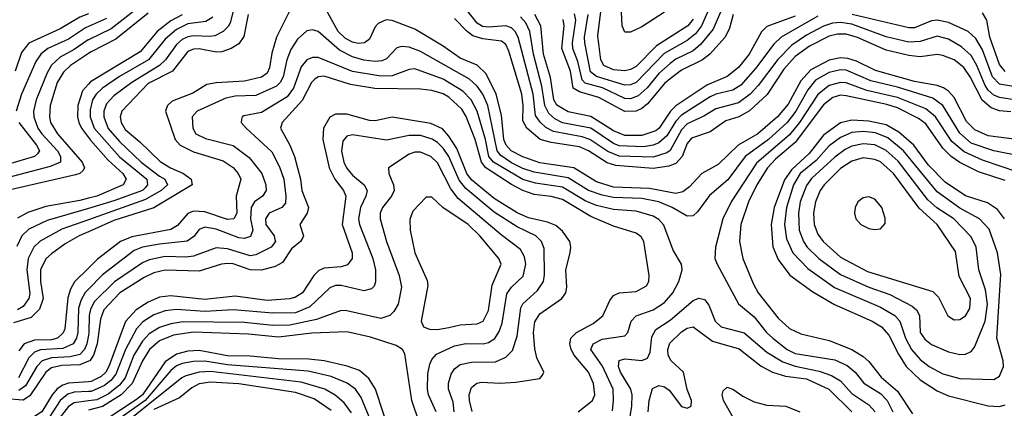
# Model space of a CAD drawing. Header units: inches. Extents: x 501365 to 657855, y 482276 to 547543.
# Tile 636 of 656: x 609758 to 613227, y 513623 to 514992. Entities that reach past the tile are written whole.
import ezdxf

# ---------------------------------------------------------------- set-up
doc = ezdxf.new("R2010")
doc.units = ezdxf.units.IN
doc.header["$MEASUREMENT"] = 0
doc.layers.add('A6501', color=7, linetype='Continuous')
doc.layers.add('A6511', color=7, linetype='Continuous')

msp = doc.modelspace()

# ---------------------------------------------------------------- linework, layer by layer
at = {"layer": 'A6501', "color": 5}
for points, elevation in [([(610000, 515012.9), (609970, 515000.4), (609900.5, 514959.4), (609790, 514909.5), (609763.7, 514876.3), (609741.4, 514810)], 4220), ([(610000, 514967.4), (609990, 514962.8), (609930, 514923.5), (609857.2, 514890), (609832, 514870), (609815.1, 514844.9), (609764.1, 514730), (609745.2, 514670)], 4240), ([(610000, 514920.7), (609999.5, 514920.5), (609950, 514886.2), (609900.6, 514859.4), (609870, 514831.1), (609854.9, 514805.1), (609815.6, 514710), (609806.8, 514670), (609807.5, 514650), (609822.2, 514610), (609835.7, 514590), (609891.6, 514530), (609901.9, 514510), (609901.6, 514490), (609865.6, 514474.4), (609691.7, 514428.3)], 4260), ([(610000, 514872.3), (609936.6, 514830), (609912.6, 514807.4), (609890, 514770.4), (609865.7, 514690), (609863.3, 514650), (609866.8, 514630), (609890.6, 514590), (609978.3, 514490), (609986.6, 514470), (609980.3, 514459.7), (609970.1, 514450), (609954.7, 514445.3), (609730, 514394)], 4280), ([(610000, 514764.8), (609978.7, 514741.3), (609962.4, 514690), (609961.2, 514650), (609965.9, 514630), (609975.2, 514610), (610000, 514577.2)], 4320), ([(609754.7, 514630), (609816.6, 514550), (609827.3, 514530), (609820.7, 514519.3), (609810.4, 514509.6), (609650, 514463.2)], 4240), ([(610000, 514362.7), (609970, 514354.9), (609850, 514333.8), (609787, 514313), (609750, 514292.5)], 4320), ([(610000, 514327.2), (609855.1, 514284.9), (609790, 514253.3), (609765.7, 514230), (609747.6, 514192.4)], 4340), ([(610000, 514286.9), (609906.4, 514253.6), (609830, 514211.3), (609807.7, 514190), (609787.4, 514150), (609782.5, 514110), (609793.2, 514026.8), (609790, 514009.3), (609770, 513981.1), (609750.4, 513969.6)], 4360), ([(610000, 514244.2), (609967.9, 514230), (609917.7, 514202.3), (609870, 514166.9), (609850, 514148.9), (609830.9, 514110), (609830.8, 514070), (609840.8, 514010), (609827.7, 513972.3), (609797.9, 513942.1), (609735.9, 513924.1)], 4380), ([(610000, 514116.5), (609951.3, 514068.7), (609937.2, 514042.8), (609927.9, 514012.1), (609917.5, 513902.5), (609911.6, 513888.4), (609891.4, 513870), (609870, 513864.1), (609810, 513862.3), (609774.2, 513850), (609755, 513825)], 4420), ([(610000, 514042.3), (609989, 514031), (609974.6, 514005.3), (609964.9, 513975.1), (609962.6, 513890), (609958.5, 513870), (609946.7, 513850), (609910, 513833.3), (609831.5, 513828.5), (609810, 513820.4), (609790, 513800.5), (609754, 513730)], 4440), ([(610000, 513879.9), (609994.9, 513850), (609986.8, 513830), (609970, 513812.8), (609936.1, 513803.9), (609870, 513800.9), (609837, 513790), (609818.5, 513770), (609778, 513702), (609754.8, 513685.2)], 4460), ([(610000, 513788.2), (609970, 513776.1), (609906.6, 513773.4), (609870, 513765), (609850, 513749.7), (609793.7, 513666.3), (609770, 513651.8), (609710, 513655.9)], 4480), ([(610000, 513716.5), (609930, 513710.8), (609910, 513704.2), (609890, 513690.8), (609872, 513670), (609835.7, 513610), (609810, 513593.4), (609710, 513590.5)], 4520), ([(610000, 513681.6), (609950, 513679.3), (609927.3, 513672.7), (609900.7, 513650), (609861.7, 513590), (609830, 513567.5), (609810, 513562), (609750, 513562.4)], 4540), ([(610000, 513648.5), (609950, 513641.8), (609930, 513628.6), (609883.6, 513570), (609830, 513536.7), (609790, 513529.1), (609730, 513527.2)], 4560)]:
    msp.add_lwpolyline(points, dxfattribs=dict(at, elevation=elevation))
at = {"layer": 'A6511', "color": 5}
for points, elevation in [([(612030, 515017.9), (611950, 514967), (611910, 514947.9), (611890, 514948), (611881, 514970), (611874.3, 515090)], 4180), ([(610516.6, 515050), (610499.2, 514980.8), (610492.7, 514967.3), (610474.7, 514950), (610445, 514934.9), (610428, 514932), (610370, 514935.5), (610350, 514931.9), (610330, 514921.5), (610310, 514903.9), (610271.5, 514850), (610250.1, 514830), (610152.7, 514770), (610090, 514724), (610064.1, 514695.9), (610054.6, 514670), (610053.9, 514650), (610070, 514608.7), (610110, 514562.8), (610186.3, 514490), (610250, 514440.3), (610269.6, 514430), (610279.1, 514410), (610256.3, 514390), (610201.4, 514358.6), (610000, 514286.9)], 4360), ([(610722.6, 515050), (610662.3, 514930), (610646.4, 514873.6), (610638.2, 514821.8), (610630, 514802.9), (610610, 514789.7), (610550, 514775.5), (610450.1, 514769.9), (610416.9, 514763.1), (610367.5, 514732.5), (610295.4, 514704.6), (610278.2, 514690), (610271.6, 514670), (610305.6, 514570), (610322.7, 514550), (610370, 514525.7), (610474.7, 514494.7), (610510, 514470.5), (610527.9, 514450), (610536.6, 514430), (610520.2, 514370), (610522.5, 514310), (610512.6, 514290), (610490, 514288), (610410, 514315.3), (610370, 514317.1), (610350, 514308.5), (610313.7, 514266.2), (610290, 514253.1), (610153.5, 514226.5), (610112.7, 514210), (610032.1, 514147.9), (610000, 514116.5)], 4420), ([(612202.8, 515070), (612160.1, 514970), (612138.6, 514941.5), (612110, 514918.6), (612027.9, 514872.1), (611930, 514770.5), (611910, 514761.8), (611890, 514761.1), (611790, 514792.1), (611768.3, 514808.3), (611748.6, 514910), (611747.6, 514930), (611760.1, 515010)], 4240), ([(610181.5, 515038.5), (610080.4, 514959.6), (610000, 514920.7)], 4260), ([(610210, 515015.3), (610097.1, 514922.9), (610010, 514878.9), (610000, 514872.3)], 4280), ([(613270, 514569.2), (613170, 514583.1), (613123.3, 514603.3), (613093.7, 514633.7), (613050, 514717.8), (613030, 514739.9), (613012, 514752), (612990, 514760.2), (612910, 514773.9), (612772.7, 514812.7), (612705.4, 514845.4), (612675.1, 514855.1), (612650, 514857.6), (612610, 514848.9), (612544.9, 514815.1), (612510, 514776.2), (612465.5, 514694.5), (612427.8, 514650), (612358.2, 514590), (612288.6, 514550), (612218.3, 514481.7), (612161.2, 514450), (612117.1, 514402.9), (612094.7, 514385.3), (612070, 514379.7), (611976.5, 514396.5), (611850, 514401.6), (611790, 514420), (611710, 514470.2), (611590, 514488), (611530, 514508.4), (611489.1, 514530), (611471.4, 514550), (611463.9, 514570), (611454.9, 514654.9), (611437.1, 514730), (611401.4, 514801.4), (611370, 514831.9), (611310, 514856.1), (611250, 514898.5), (611150, 514958.6), (611070, 514988.8), (611048.6, 514991.4), (611021.1, 514978.9), (611010, 514966.6), (610990, 514923.2), (610972.8, 514910), (610950, 514908), (610930, 514912.4), (610905.4, 514925.4), (610880.3, 514950), (610830, 515039.1)], 4420), ([(613270, 514708.5), (613210, 514717.9), (613190, 514726), (613170, 514743.7), (613159.8, 514759.8), (613130, 514830.9), (613110, 514865.3), (613075.8, 514895.8), (613030, 514923.3), (612990, 514933.9), (612930, 514914.5), (612890, 514912.2), (612810, 514930.9), (612690, 514975.5), (612650, 514981.7), (612620.9, 514979.1), (612590, 514968.4), (612530, 514937.5), (612477.7, 514902.3), (612428.3, 514851.7), (612360.1, 514759.9), (612331.1, 514728.9), (612290, 514698.5), (612210, 514677.7), (612168.4, 514651.6), (612110, 514624.6), (612090, 514603.9), (612050, 514531.4), (612037.7, 514522.3), (611990, 514507.7), (611870, 514511.2), (611830, 514527.5), (611766.2, 514570), (611739.2, 514579.2), (611638, 514598), (611611.5, 514611.5), (611591.1, 514631.1), (611574.8, 514654.8), (611566.9, 514730), (611513.8, 514930), (611503.8, 514950), (611490, 514963), (611470, 514970.2), (611410, 514965.2), (611388.1, 514968.1), (611370, 514979.8), (611330, 515029.9)], 4360), ([(612237.3, 515042.7), (612201.5, 514958.5), (612156, 514904), (612130, 514882.6), (612070, 514852.6), (612050, 514837.7), (612010, 514802.1), (611968.3, 514751.7), (611936.7, 514723.3), (611910, 514712.9), (611890, 514714), (611811.3, 514751.3), (611750, 514767.6), (611739.9, 514779.8), (611724.4, 514844.4), (611707, 514890), (611705.3, 514910), (611717, 514990), (611712.3, 515012.3)], 4260), ([(612130, 514993.2), (612111.5, 514970), (612000.8, 514899.2), (611930, 514827.2), (611910, 514815.8), (611890, 514811.4), (611850, 514815.3), (611816.2, 514830), (611805.2, 514850), (611794.4, 514934.4), (611807, 515030)], 4220), ([(613308.3, 514748.3), (613210, 514764.1), (613185.4, 514790), (613150, 514885.9), (613125.9, 514925.9), (613099.2, 514950), (613030, 514982.4), (612990, 514990.2), (612970, 514987.2), (612910, 514963), (612890, 514963), (612690.5, 515010.5)], 4340), ([(613230, 514808.8), (613210, 514834.5), (613176.1, 514930), (613165.1, 514990), (613150, 515015.9)], 4320), ([(610562.7, 515010), (610547.5, 514932.5), (610530, 514906.7), (610502.7, 514890), (610470, 514878.7), (610450, 514877.7), (610390, 514888.7), (610370, 514887.8), (610350, 514879.5), (610295.9, 514810), (610210, 514766.6), (610117.7, 514670), (610111.5, 514650), (610114.9, 514630), (610130, 514605.1), (610181.7, 514561.7), (610252.3, 514492.3), (610289.1, 514470), (610334.6, 514450), (610362.4, 514430), (610365.8, 514410), (610230, 514329), (610090, 514284), (610000, 514244.2)], 4380), ([(610330, 515008.9), (610290, 514987.8), (610242.4, 514950), (610181.8, 514878.2), (610007.2, 514772.8), (610000, 514764.8)], 4320), ([(610438.9, 515001.1), (610414.2, 514985.8), (610350, 514977.3), (610310, 514957.6), (610270, 514922.6), (610211.9, 514850), (610110, 514791.9), (610049.4, 514750), (610026.8, 514730), (610014.4, 514710), (610005.9, 514674.1), (610006, 514650), (610020.7, 514610), (610110, 514508.5), (610206, 514430), (610208.1, 514410), (610200, 514400), (610190, 514389.8), (610090, 514353.5), (610000, 514327.2)], 4340), ([(610063.6, 514996.4), (610000, 514967.4)], 4240), ([(613250, 514666.7), (613210, 514671.1), (613180.8, 514680.8), (613148.7, 514708.7), (613106.5, 514790), (613083.6, 514823.6), (613050, 514849.9), (613010, 514865.8), (612990, 514868.6), (612930, 514861.1), (612890, 514865.3), (612810, 514885), (612710, 514928.5), (612670, 514941.2), (612638.7, 514941.3), (612610, 514933.6), (612540.9, 514899.1), (612490, 514862.5), (612450, 514817.2), (612391.8, 514728.2), (612329.2, 514670.8), (612291, 514649), (612245.1, 514634.9), (612190, 514596.3), (612125.1, 514574.9), (612110, 514555.8), (612091.8, 514510), (612070, 514485.6), (612044.8, 514475.2), (611990, 514467.7), (611858.1, 514478.1), (611827.8, 514487.8), (611761.5, 514530), (611730, 514543.6), (611630, 514559), (611591.6, 514570), (611544.9, 514610), (611530, 514635.8), (611531.8, 514690), (611526.6, 514730), (611481, 514881), (611470, 514904.3), (611455.8, 514915.9), (611390, 514924.3), (611354.7, 514934.7), (611333.8, 514950), (611290, 514995.6)], 4380), ([(612570, 515004.3), (612440.9, 514930), (612414.5, 514905.5), (612350, 514819.4), (612298.3, 514761.7), (612270, 514743.2), (612210, 514729.2), (612190, 514720.3), (612090, 514655.9), (612070, 514634.2), (612037.6, 514582.4), (612010, 514558.2), (611990, 514549.7), (611955.8, 514544.2), (611870, 514547.7), (611850, 514555.9), (611770, 514609.5), (611670, 514627.9), (611642.7, 514642.7), (611621.5, 514661.5), (611607.5, 514690), (611597.4, 514757.4), (611567.5, 514870), (611555, 514950), (611541.1, 514981.1), (611522.3, 515002.3)], 4340), ([(612490, 515004.2), (612390, 514967.4), (612370.8, 514949.2), (612327.7, 514870), (612290, 514823.7), (612250, 514792), (612178.7, 514761.3), (612070, 514688.4), (612050.4, 514669.6), (612011.3, 514610), (611999.2, 514600.8), (611950, 514583.4), (611890, 514583.3), (611850, 514599.7), (611770.2, 514650.2), (611690, 514667.3), (611650.3, 514690.3), (611640.2, 514710), (611628.4, 514788.4), (611603.5, 514870), (611593.3, 514970), (611573.1, 515010)], 4320), ([(612270.9, 515010), (612258.3, 514961.7), (612243, 514930), (612189.3, 514870.7), (612162.9, 514850), (612090, 514813.5), (612050, 514783.5), (612030, 514767), (611970, 514695.8), (611950, 514679), (611930, 514669), (611890, 514668.9), (611797.7, 514717.7), (611730, 514737.2), (611708.1, 514750), (611698.5, 514810), (611668.3, 514890), (611676, 514970), (611672.3, 514992.3)], 4280), ([(613290.5, 514510), (613189.7, 514530.3), (613110, 514557.3), (613070, 514592), (613009.8, 514689.8), (612974.9, 514714.9), (612850, 514754.1), (612756.8, 514776.8), (612670, 514813.4), (612650, 514815), (612610, 514805.5), (612561.6, 514778.4), (612534.8, 514745.2), (612491.9, 514670), (612462.2, 514630), (612396.4, 514570), (612313.7, 514510), (612252.1, 514427.9), (612187.6, 514372.4), (612145.7, 514314.3), (612130, 514301.3), (612110, 514299.3), (612056.1, 514330), (612009.8, 514350), (611950, 514361.9), (611850, 514365), (611810, 514373.4), (611761.8, 514390), (611690, 514435), (611570, 514455), (611530, 514468), (611490, 514487.9), (611453.4, 514513.4), (611440.6, 514530), (611407.1, 514690), (611390, 514729), (611370, 514757.2), (611342.2, 514782.2), (611170, 514880.1), (611130, 514895.2), (611102.7, 514897.3), (611087.1, 514892.9), (611050, 514854.3), (611033.6, 514846.4), (611010, 514844.1), (610970, 514849.2), (610930, 514860.6), (610884.7, 514884.7), (610810, 514949.9), (610790, 514956.4), (610770, 514952.2), (610737.1, 514922.9), (610713.3, 514886.7), (610698.6, 514850), (610685.6, 514790), (610676.1, 514770), (610662.9, 514757.1), (610590, 514724.5), (610517.6, 514722.4), (610484.5, 514715.5), (610382.7, 514670), (610365.9, 514650), (610367.8, 514610), (610378.4, 514590), (610412.9, 514572.9), (610510, 514548.9), (610566.8, 514506.8), (610610.5, 514450), (610625.2, 514410), (610626.1, 514390), (610613.3, 514370), (610584.9, 514350), (610573.9, 514330), (610571.2, 514290), (610578.8, 514250), (610571.6, 514228.4), (610550, 514220.7), (610530, 514222.7), (610450, 514253.7), (610410, 514261.1), (610390, 514252.7), (610371.5, 514228.5), (610348.3, 514211.7), (610250, 514201.1), (610190, 514190), (610160.9, 514179.1), (610050, 514093.5), (610000, 514042.3)], 4440), ([(611846.1, 513613.9), (611850.3, 513650), (611848.4, 513690), (611811.2, 513771.2), (611769.9, 513830), (611778, 513850), (611810, 513866.4), (611890, 513878.4), (611900.5, 513890), (611912.1, 513930), (611930, 513948.4), (611990, 513969.7), (612030, 513995.9), (612059.1, 514030), (612080.6, 514070), (612092.1, 514110), (612089.8, 514130), (612060.1, 514180.1), (612027.6, 514267.6), (612010, 514287.4), (611990, 514300.1), (611930, 514317.3), (611850, 514323.1), (611790, 514337.6), (611750, 514354.2), (611670, 514401.2), (611575.5, 514415.5), (611530, 514429), (611426.7, 514490), (611410.6, 514510), (611398.7, 514570), (611370, 514669.1), (611348.8, 514710), (611319.5, 514739.5), (611250, 514782.7), (611150, 514819), (611130, 514816.6), (611070, 514793.7), (611030, 514792.3), (610930, 514808.8), (610810, 514858.8), (610790, 514858.7), (610770, 514849.9), (610750, 514826), (610722.1, 514750), (610700.4, 514719.6), (610610, 514664.6), (610547.5, 514652.5), (610541.7, 514650), (610539.4, 514640.6), (610537.6, 514630), (610556.1, 514610), (610646.6, 514526.6), (610673.7, 514473.7), (610688.1, 514430), (610695.8, 514370), (610694.4, 514345.6), (610681.5, 514330), (610637, 514310), (610623.4, 514290), (610624.6, 514270), (610654.5, 514230), (610657.2, 514217.2), (610658.6, 514210), (610643.3, 514190), (610590, 514163.9), (610570, 514159.9), (610490, 514185.1), (610450, 514188.3), (610370, 514158.9), (610344.4, 514155.6), (610270, 514158), (610214.6, 514145.4), (610190, 514135.1), (610091.9, 514068.1), (610021.6, 513998.4), (610007.6, 513972.4), (610002.4, 513950), (610001.7, 513890), (610000, 513879.9)], 4460), ([(611725.3, 513610), (611775.8, 513650), (611784.7, 513670), (611779.3, 513710), (611762.1, 513750), (611711.2, 513810), (611700.6, 513830), (611695.8, 513850), (611699.5, 513870), (611719.6, 513890), (611778.4, 513921.6), (611812, 513948), (611837, 514003), (611850, 514020.1), (611870.3, 514029.7), (611930, 514034.2), (611966.4, 514053.6), (611974.6, 514070), (611975.8, 514090), (611956.2, 514210), (611946.8, 514226.8), (611930, 514239.6), (611850, 514264.4), (611770, 514299), (611670, 514358), (611630, 514369.3), (611570, 514375.8), (611530, 514389.5), (611490, 514410.6), (611400, 514470), (611384.6, 514490), (611363, 514570), (611330.9, 514650.9), (611316, 514676), (611270, 514719.4), (611250, 514730.7), (611210, 514742.8), (611170, 514747.1), (611008.8, 514748.8), (610922.9, 514762.9), (610830, 514792.3), (610810, 514790.6), (610797.2, 514782.8), (610785.4, 514770), (610753.4, 514706.6), (610682.7, 514630), (610676.8, 514610), (610710, 514550), (610726.2, 514510), (610747, 514430), (610752.1, 514390), (610775.1, 514330), (610771.2, 514310), (610745.4, 514270), (610757.8, 514230), (610755.5, 514224.5), (610747.2, 514210), (610715.3, 514184.7), (610683.8, 514136.2), (610657.9, 514122.1), (610610, 514109.7), (610570, 514110.9), (610510, 514131.2), (610490, 514133), (610469.3, 514130.7), (610390, 514105.7), (610270, 514109.2), (610230, 514099.6), (610196.3, 514083.7), (610110.3, 514029.7), (610054.6, 513970), (610042.8, 513937.2), (610030.3, 513849.7), (610017.7, 513810), (610004.5, 513790), (610000, 513788.2)], 4480), ([(613274.9, 514454.9), (613150, 514496.5), (613085.8, 514525.8), (613042.2, 514562.2), (612984.5, 514650), (612950, 514677.8), (612850, 514717.8), (612742.2, 514742.2), (612670, 514769.3), (612650, 514770.4), (612610, 514760), (612570, 514728.7), (612505.5, 514630), (612470, 514585.9), (612354, 514486), (612264, 514350), (612235, 514290), (612208.8, 514190), (612207, 514150), (612214.8, 514130), (612290.8, 513990.8), (612345.1, 513945.1), (612389, 513890), (612411, 513870), (612462.2, 513830), (612490, 513815.6), (612630, 513793.7), (612673.6, 513773.6), (612700.9, 513750), (612731.4, 513711.4), (612790, 513674.8), (612813.6, 513650), (612834.5, 513610)], 4460), ([(613230, 514424.8), (613136.3, 514456.3), (613070, 514489), (613039, 514510), (613010, 514538.6), (612950, 514625.4), (612924.1, 514644.1), (612850, 514680.8), (612812.8, 514692.8), (612670, 514723.7), (612650, 514725.5), (612622.1, 514717.9), (612590, 514691.8), (612490, 514559.1), (612420.1, 514499.9), (612392.3, 514470), (612354.7, 514410), (612325.5, 514350), (612298.4, 514270), (612293.6, 514210), (612305.9, 514150), (612341.9, 514061.9), (612359.9, 514030), (612430, 513939.8), (612470, 513903.8), (612510, 513884.5), (612610, 513861.6), (612689.4, 513829.4), (612730, 513805.4), (612750, 513787.2), (612792.7, 513732.7), (612850, 513682.9), (612902.9, 513602.9)], 4480), ([(611351.9, 513611.9), (611342.7, 513650), (611341.6, 513670), (611350, 513696.1), (611368.8, 513711.2), (611385.4, 513714.6), (611450, 513710.8), (611505.8, 513714.2), (611590, 513727.5), (611600.2, 513739.8), (611603.9, 513750), (611580.2, 513800.2), (611572.4, 513832.4), (611568.1, 513890), (611572.5, 513927.5), (611590, 513955.7), (611667.9, 514010), (611681.8, 514030), (611685.3, 514050), (611681.6, 514110), (611697.5, 514170), (611699.9, 514190), (611696.2, 514210), (611670, 514247.3), (611646.4, 514266.4), (611617.9, 514277.9), (611550, 514293.4), (611510, 514311.8), (611430, 514361.3), (611350, 514427.4), (611333.3, 514450), (611297.7, 514537.7), (611270, 514581.9), (611247.1, 514607.1), (611206.5, 514626.5), (611070, 514648.1), (611010, 514635.6), (610990, 514636.5), (610910, 514658.7), (610870, 514659), (610850, 514648.3), (610828, 514610), (610825.9, 514570), (610847.9, 514470), (610868.4, 514430), (610899, 514390), (610907, 514370), (610894.2, 514270), (610929.7, 514170), (610929.6, 514150), (610912.3, 514127.7), (610890, 514121.5), (610830, 514116.3), (610811.7, 514108.3), (610793.9, 514090), (610754.2, 514030), (610730, 514014), (610710, 514007.9), (610630, 514002.7), (610517.2, 514017.2), (610410, 514006.3), (610290, 514018.8), (610250, 514014), (610210, 513996.9), (610168.7, 513970), (610131.1, 513928.9), (610072.2, 513770), (610061, 513750), (610045.4, 513734.7), (610010, 513717.3), (610000, 513716.5)], 4520), ([(613227.5, 514290), (613202.9, 514322.9), (613167.1, 514347.1), (613090, 514371.8), (613018.9, 514418.9), (612959.7, 514479.7), (612907.8, 514550), (612855.2, 514595.2), (612810, 514620.8), (612750, 514634.7), (612690, 514637.8), (612650, 514628.5), (612590, 514585.5), (612539.5, 514520.5), (612476.7, 514463.3), (612452.4, 514427.6), (612415.7, 514330), (612405.2, 514270), (612411.3, 514191.2), (612430, 514147.1), (612471.2, 514091.2), (612552.6, 514032.6), (612628.8, 513988.8), (612760.9, 513930), (612794.5, 513910), (612820.3, 513880.3), (612853.5, 513813.5), (612881.1, 513770), (612930, 513723), (612990, 513684.8), (613030, 513666.4), (613170, 513631.7), (613210, 513628.6), (613230, 513635)], 4520), ([(611289, 513610), (611284.6, 513644.6), (611268.8, 513690), (611268.9, 513711.1), (611277.5, 513742.5), (611290, 513762.1), (611310, 513776.5), (611350, 513785), (611433.9, 513786.1), (611470, 513802.6), (611493.7, 513826.3), (611510, 513877), (611523.3, 513976.7), (611530, 513990.6), (611581.7, 514038.3), (611602.7, 514070), (611607.1, 514092.9), (611605.2, 514185.2), (611596.1, 514210), (611576.3, 514230), (611510, 514261.9), (611430, 514313.2), (611330, 514396.9), (611306.1, 514426.1), (611270.2, 514510), (611250, 514539.3), (611230, 514559.2), (611210.7, 514570.7), (611170, 514583.6), (611130, 514584.2), (611050, 514567.6), (610930, 514586.5), (610910, 514581.2), (610896, 514564), (610891.5, 514528.5), (610899.9, 514490), (610909, 514470), (610930, 514443.7), (610971.3, 514410), (610981.8, 514390), (610977.8, 514370), (610958.8, 514330), (610951.3, 514290), (610954.7, 514270), (611002.1, 514150), (611011.6, 514110), (611011.9, 514068.1), (611007.2, 514052.8), (610996.9, 514043.1), (610970, 514036.2), (610890, 514055.4), (610870, 514055.2), (610850, 514046.9), (610780.1, 513979.9), (610730, 513959.5), (610650, 513958.2), (610510, 513969.1), (610410, 513963.5), (610310, 513970.7), (610270, 513966.4), (610230, 513952.5), (610192.3, 513927.7), (610170, 513903.1), (610130.6, 513829.4), (610096.9, 513743.1), (610079.4, 513720.6), (610057.2, 513702.8), (610010, 513682.1), (610000, 513681.6)], 4540), ([(610000, 514577.2), (610007.4, 514567.4), (610070, 514497.4), (610120.9, 514450), (610133.5, 514430), (610122, 514410), (610030, 514370.6), (610000, 514362.7)], 4320), ([(611225.6, 513610), (611197.6, 513670), (611194.4, 513690), (611196, 513744), (611202.3, 513777.7), (611210, 513794.6), (611226.9, 513813.1), (611290, 513843.1), (611330, 513851.4), (611390.5, 513849.5), (611410, 513854), (611431.6, 513868.4), (611447.1, 513892.9), (611457.5, 513922.5), (611474, 514026), (611490, 514050), (611531.2, 514088.8), (611541.3, 514130), (611536.9, 514156.9), (611522.2, 514182.2), (611454, 514234), (611302.4, 514362.4), (611276.3, 514396.3), (611230, 514488), (611206.6, 514510), (611170, 514524.5), (611150, 514524.6), (611130, 514518.2), (611056.9, 514470), (611058.4, 514450), (611074.7, 514410), (611076.9, 514390), (611067.6, 514370), (611035.9, 514330), (611028.2, 514310), (611028.2, 514290), (611050.5, 514210), (611094.3, 514090), (611102.9, 514050), (611090.9, 513990), (611076.5, 513963.5), (611062.2, 513950), (611030, 513938.8), (610910, 513966.2), (610890, 513966.8), (610803.9, 513936.1), (610710, 513916.1), (610650, 513914.7), (610550, 513925.1), (610333.2, 513926.8), (610290, 513920.3), (610250, 513907.8), (610214.4, 513885.6), (610190, 513859), (610160.2, 513810), (610129.6, 513730), (610110, 513704.5), (610070, 513672.3), (610030, 513652.5), (610000, 513648.5)], 4560), ([(611904.1, 513564.1), (611914.9, 513630), (611916.1, 513670), (611910.6, 513690), (611874.5, 513750), (611867.2, 513770), (611869.3, 513790.7), (611890, 513796.6), (611950, 513791), (611970, 513799.5), (611979, 513821), (611985.2, 513874.8), (611999.1, 513900.9), (612050, 513933.3), (612130, 514002.6), (612150, 514010.7), (612170, 514006.1), (612186.2, 513986.2), (612207.8, 513930), (612229.3, 513909.3), (612310, 513889.1), (612390, 513820.4), (612446.4, 513786.4), (612490, 513770.7), (612574, 513754), (612618.3, 513738.3), (612650, 513719.9), (612690, 513674.3), (612750, 513634.8), (612771.8, 513610)], 4440), ([(611971.7, 513610), (611975.7, 513650), (611987.4, 513692.6), (612010, 513702.8), (612030, 513698), (612046.3, 513686.3), (612090, 513629.3), (612110, 513623.7), (612123.1, 513630), (612124.3, 513650), (612109.5, 513689.5), (612096.4, 513750), (612052.5, 513790), (612042.5, 513810), (612041.3, 513830), (612048.3, 513851.7), (612090, 513892.2), (612110, 513905.4), (612130, 513909.6), (612199, 513859), (612292.5, 513832.5), (612370, 513771), (612409.9, 513749.9), (612456.1, 513736.1), (612530, 513726.8), (612608, 513690), (612690.1, 513610)], 4420), ([(611166, 513570), (611139.7, 513650), (611114.3, 513814.3), (611106.2, 513830), (611083.8, 513843.8), (610993.4, 513873.4), (610910, 513891.6), (610787.7, 513887.7), (610670, 513873.8), (610563.9, 513883.9), (610370, 513890.6), (610299.5, 513880.5), (610250, 513860.2), (610215, 513830), (610190.9, 513790), (610154.6, 513710), (610115.5, 513670), (610050, 513629.4), (610000, 513616.2)], 4580), ([(611065.2, 513525.2), (611010.9, 513690), (610988.2, 513728.2), (610955.4, 513755.4), (610911.1, 513771.1), (610830, 513789.5), (610776.2, 513796.2), (610670, 513797.4), (610570, 513806.6), (610490, 513807.9), (610390, 513826.4), (610350, 513823.9), (610310, 513812.9), (610270, 513786.3), (610190, 513670.2), (610170, 513653.6), (610000, 513542.2)], 4620), ([(611030.9, 513490), (610960.8, 513660.8), (610940.4, 513690), (610911.3, 513711.3), (610855.2, 513735.2), (610774, 513754), (610490, 513775.9), (610410, 513788.3), (610370, 513787.6), (610330, 513780.7), (610310, 513772), (610290, 513755.4), (610199.5, 513650), (610059.2, 513550)], 4640), ([(610927.2, 513607.2), (610901.5, 513641.5), (610869.2, 513669.2), (610832.8, 513690), (610750, 513714.9), (610430, 513752.8), (610390.5, 513749.5), (610342.9, 513737.1), (610328.9, 513730), (610152, 513588)], 4660), ([(610855.2, 513615.2), (610795.8, 513655.8), (610730, 513677.8), (610530, 513709), (610430, 513714.4), (610390, 513708.9), (610364.6, 513695.4), (610320.5, 513659.5), (610230, 513618.3)], 4680), ([(612292.3, 513552.3), (612237.1, 513650), (612233.2, 513670), (612236.3, 513683.7), (612250, 513696.8), (612270, 513689.6), (612305, 513664.9), (612345, 513645), (612390, 513633.9), (612456.5, 513630), (612506.7, 513610)], 4380)]:
    msp.add_lwpolyline(points, dxfattribs=dict(at, elevation=elevation))
for points, elevation in [([(612730, 514598.4), (612690, 514594.9), (612650, 514577.3), (612610, 514547.9), (612563.7, 514496.3), (612507.6, 514450), (612484, 514410), (612459.2, 514330), (612452, 514270), (612459.4, 514219.4), (612482.1, 514170), (612534.9, 514114.9), (612627.9, 514047.9), (612790, 513979.3), (612841, 513950), (612859.2, 513930), (612878.6, 513870), (612900.2, 513830), (612930, 513794.7), (612961.5, 513770), (613010, 513744.5), (613070, 513727.5), (613190, 513724.7), (613210, 513736.5), (613223.4, 513770), (613222.2, 513790), (613200.2, 513870), (613213.9, 514093.9), (613203.3, 514170), (613173.5, 514253.5), (613138.8, 514290), (613070, 514327.8), (612990, 514385.9), (612872.1, 514530), (612816, 514576), (612773.2, 514593.2)], 4540), ([(612730, 514554.8), (612690, 514546.6), (612665.8, 514534.2), (612630, 514507.6), (612547.9, 514432.1), (612530, 514408.1), (612507.7, 514350), (612501.8, 514310), (612504.3, 514250), (612519.1, 514210), (612532.6, 514190), (612572.8, 514150), (612650, 514093.6), (612750, 514049), (612823.5, 514023.5), (612902.4, 513982.4), (612917.2, 513970), (612928.3, 513950), (612930, 513889.5), (612946.2, 513866.2), (612970, 513847.6), (613030, 513821.5), (613070, 513811.7), (613090, 513813.1), (613110, 513822.3), (613122, 513838), (613159.3, 513930), (613167, 513990), (613159.9, 514039.9), (613136.9, 514110), (613127.4, 514190), (613110, 514226.6), (613049.1, 514290), (612989.4, 514329.4), (612957.7, 514357.7), (612852.9, 514492.9), (612810, 514531.5), (612770, 514550.7)], 4560), ([(612730, 514505.1), (612690, 514493.5), (612650, 514467.3), (612591.9, 514410), (612578.1, 514390), (612561.2, 514350), (612554.3, 514310), (612556.7, 514270), (612570, 514236.4), (612588.6, 514210), (612650, 514155.1), (612745.1, 514105.1), (612974.7, 514034.7), (612994.6, 514014.6), (613028.2, 513948.2), (613050, 513934), (613070, 513935.1), (613090, 513948.8), (613105.1, 513974.9), (613107.2, 514010), (613067.4, 514087.4), (613054.9, 514174.9), (612990.3, 514270), (612927.3, 514327.3), (612836.9, 514450), (612790, 514490.5), (612770, 514499.3)], 4580), ([(611210, 514366.6), (611190, 514366.4), (611142.8, 514317.2), (611132.3, 514287.7), (611134, 514250), (611149.6, 514170), (611192.9, 514072.9), (611195.6, 514055.6), (611172.2, 513930), (611181.1, 513910), (611201.4, 513901.4), (611230, 513900.1), (611270, 513907.2), (611310, 513917.1), (611370, 513920.1), (611391.3, 513930), (611410, 513966.7), (611422.9, 514057.1), (611453.8, 514130), (611446.5, 514150), (611378.8, 514230), (611337.5, 514270), (611249.2, 514330)], 4580), ([(612750, 514367.7), (612730, 514364.5), (612711.2, 514350), (612700.8, 514330), (612698.4, 514310), (612703.5, 514290), (612721.6, 514270), (612750, 514256.1), (612770, 514252.5), (612790, 514255.2), (612806.5, 514273.5), (612807.2, 514292.8), (612795.4, 514330), (612770, 514359.9)], 4620)]:
    msp.add_lwpolyline(points, close=True, dxfattribs=dict(at, elevation=elevation))

doc.saveas('drawing.dxf')
